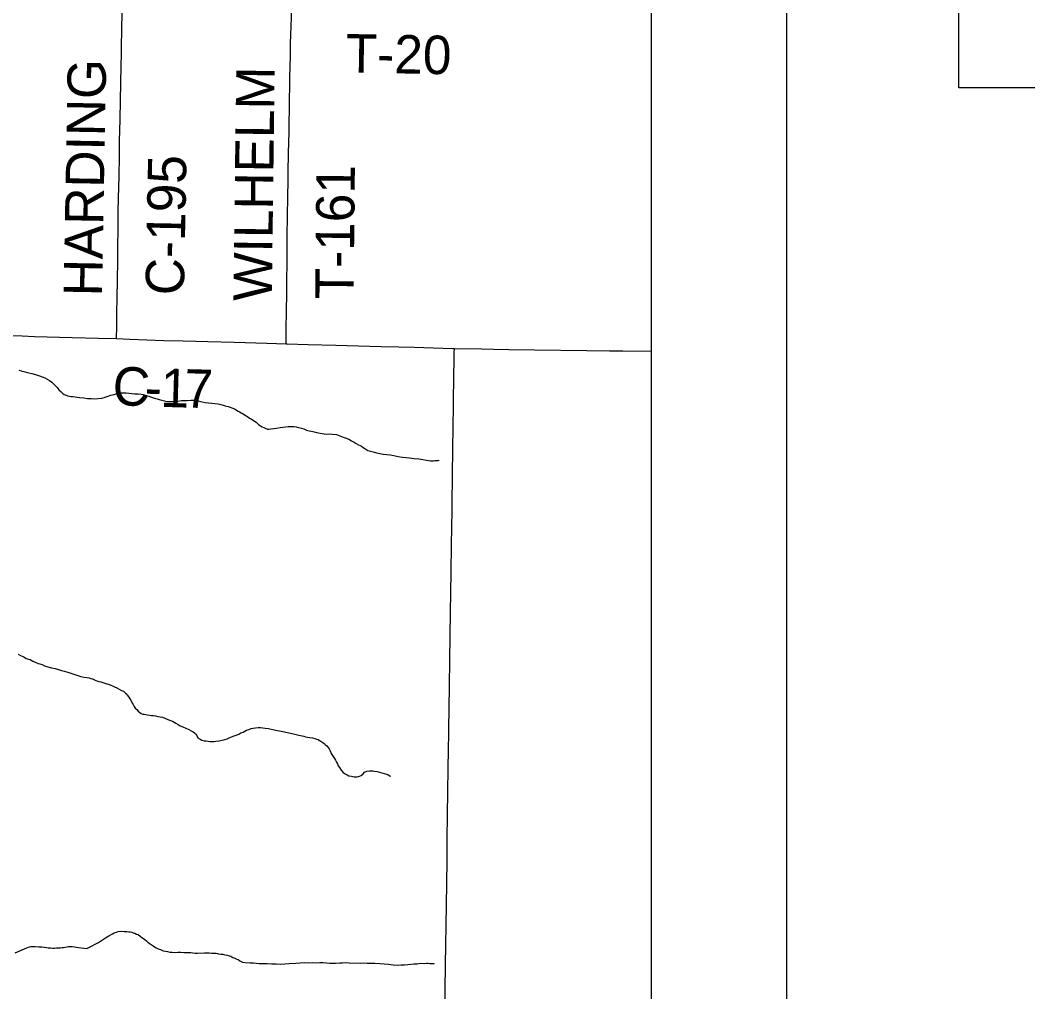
# Model space of a CAD drawing. Extents: x 2.1 to 73.9, y 4 to 26.
# Drawn here: x 48.292 to 49.037, y 20.79 to 21.507 of the extents above; entities that cross this region are included whole.
import ezdxf

# ---------------------------------------------------------------- set-up
doc = ezdxf.new("R2010")
doc.units = 0
for name, color, linetype in [('GM_X_County_Road', 7, 'Continuous'), ('GM_X_County_Road_Text', 7, 'Continuous'), ('GM_X_Minor_River', 7, 'Continuous'), ('GM_X_Township_Road', 7, 'Continuous'), ('GM_X_Township_Road_Text', 7, 'Continuous'), ('SH_Data', 7, 'Continuous'), ('SH_Text', 7, 'Continuous')]:
    doc.layers.add(name, color=color, linetype=linetype)

msp = doc.modelspace()

# ---------------------------------------------------------------- linework, layer by layer
at = {"layer": 'GM_X_County_Road'}
for points in [[(48.36372, 21.2718), (48.36386, 21.28079), (48.36395, 21.28513), (48.364, 21.28978), (48.36401, 21.2932), (48.36405, 21.29911), (48.36418, 21.3047), (48.36434, 21.31216), (48.36438, 21.31589), (48.36457, 21.32863), (48.36462, 21.33484), (48.36473, 21.34199), (48.36477, 21.35038), (48.36496, 21.36593), (48.36521, 21.37556), (48.36551, 21.3918), (48.36579, 21.40644), (48.366, 21.4175), (48.36632, 21.43366), (48.36659, 21.44765), (48.36712, 21.47344), (48.36728, 21.48151), (48.36729, 21.48275), (48.36736, 21.48696), (48.36779, 21.51279)], [(48.28597, 21.27402), (48.29404, 21.27376), (48.30305, 21.27348), (48.33101, 21.27269), (48.35029, 21.27216), (48.36372, 21.2718)], [(48.36372, 21.2718), (48.37345, 21.27135), (48.39861, 21.27054), (48.41291, 21.27018), (48.42223, 21.26996), (48.43123, 21.26968), (48.4505, 21.26914), (48.47473, 21.26841), (48.48896, 21.26799)], [(48.48896, 21.26799), (48.48964, 21.26797), (48.50518, 21.26758), (48.52569, 21.26708), (48.55924, 21.26603), (48.57229, 21.26571), (48.58347, 21.26541), (48.59777, 21.26505), (48.61206, 21.26462), (48.61325, 21.26459)], [(48.60621, 20.77226), (48.60672, 20.80955), (48.60744, 20.85337), (48.60784, 20.88631), (48.60797, 20.89842), (48.60828, 20.9239), (48.6084, 20.93353), (48.60852, 20.94037), (48.60871, 20.95124), (48.60874, 20.95745), (48.6089, 20.96554), (48.60925, 20.98325), (48.60969, 21.01525), (48.61002, 21.03452), (48.6105, 21.06964), (48.61088, 21.09947), (48.6112, 21.11967), (48.61156, 21.14515), (48.61176, 21.17499), (48.612, 21.18648), (48.61206, 21.1927), (48.61225, 21.20419), (48.61286, 21.24459), (48.61303, 21.25577), (48.61316, 21.26106), (48.61325, 21.26459)], [(48.61325, 21.26459), (48.6335, 21.26422), (48.64251, 21.26397), (48.65339, 21.26386), (48.67235, 21.26355), (48.7112, 21.26316), (48.72798, 21.26291), (48.73762, 21.26277), (48.75853, 21.26252)]]:
    msp.add_lwpolyline(points, dxfattribs=at)
at = {"layer": 'GM_X_Minor_River'}
for points in [[(48.29139, 21.24842), (48.29328, 21.24798), (48.29517, 21.24753), (48.29687, 21.2471), (48.29895, 21.24665), (48.30122, 21.246), (48.30386, 21.24534), (48.30537, 21.24491), (48.30688, 21.24429), (48.30876, 21.24366), (48.31064, 21.24284), (48.31232, 21.24183), (48.31419, 21.24082), (48.31587, 21.23962), (48.31735, 21.23824), (48.31864, 21.23706), (48.31993, 21.23568), (48.32102, 21.23394), (48.32269, 21.23255), (48.32398, 21.23136), (48.3251, 21.23057), (48.32641, 21.22995), (48.32754, 21.22953), (48.32887, 21.2293), (48.33, 21.22907), (48.33152, 21.22902), (48.33304, 21.22878), (48.33456, 21.22854), (48.33626, 21.2283), (48.33949, 21.228), (48.34234, 21.22771), (48.34519, 21.22762), (48.34728, 21.22736), (48.35281, 21.22775), (48.35454, 21.22826), (48.35685, 21.22914), (48.35936, 21.23001), (48.36185, 21.23068), (48.36397, 21.23137), (48.36608, 21.23169), (48.3676, 21.23183), (48.36912, 21.23178), (48.37084, 21.23172), (48.37274, 21.23166), (48.37502, 21.23139), (48.37729, 21.23112), (48.37976, 21.23104), (48.38185, 21.23078), (48.38337, 21.23054), (48.38488, 21.23011), (48.38752, 21.22927), (48.38959, 21.22863), (48.39185, 21.22779), (48.39374, 21.22735), (48.39525, 21.22692), (48.39714, 21.22648), (48.39902, 21.22584), (48.4011, 21.22539), (48.40358, 21.22531), (48.40605, 21.22542), (48.40892, 21.22571), (48.41179, 21.22618), (48.41579, 21.22624), (48.41846, 21.22634), (48.42074, 21.22627), (48.42283, 21.22601), (48.42491, 21.22556), (48.42699, 21.22511), (48.42926, 21.22465), (48.43154, 21.22439), (48.43401, 21.22412), (48.43628, 21.22385), (48.43875, 21.22358), (48.44177, 21.22291), (48.44404, 21.22226), (48.44612, 21.22181), (48.44762, 21.22119), (48.44875, 21.22078), (48.44969, 21.22036), (48.45082, 21.21995)], [(48.45082, 21.21995), (48.45362, 21.21833), (48.45456, 21.21773), (48.45568, 21.21712), (48.4568, 21.21651), (48.45793, 21.21591), (48.45904, 21.21511), (48.46035, 21.2143), (48.46184, 21.21311), (48.46333, 21.2123), (48.46464, 21.2115), (48.46557, 21.2109), (48.46688, 21.21009), (48.46854, 21.20852), (48.47004, 21.20752), (48.47134, 21.20671), (48.47247, 21.20611), (48.4736, 21.20569), (48.47529, 21.20506), (48.47624, 21.20503), (48.47777, 21.20517), (48.47987, 21.20548), (48.48198, 21.20579), (48.48465, 21.20608), (48.48657, 21.2064), (48.48867, 21.20671), (48.49059, 21.20703), (48.49192, 21.20698), (48.49344, 21.20693), (48.49477, 21.20689), (48.49648, 21.20664), (48.49818, 21.20621), (48.50026, 21.20576), (48.50214, 21.20512), (48.50402, 21.2043), (48.5061, 21.20385), (48.5078, 21.20342), (48.50969, 21.20297), (48.51139, 21.20254), (48.51707, 21.2014), (48.51897, 21.20133), (48.52107, 21.20146), (48.52335, 21.20138), (48.52619, 21.20091), (48.52977, 21.19965), (48.53259, 21.1986), (48.53522, 21.19756), (48.53728, 21.19635), (48.53915, 21.19534), (48.54083, 21.19434), (48.54252, 21.19352), (48.54364, 21.19291), (48.54458, 21.19231), (48.54588, 21.1915), (48.54719, 21.1907), (48.54924, 21.1893), (48.55321, 21.18822), (48.55584, 21.18737), (48.55812, 21.18691), (48.56058, 21.18645), (48.56343, 21.18636), (48.5659, 21.18609), (48.56854, 21.18543), (48.57176, 21.18475), (48.57498, 21.18427), (48.57764, 21.18399), (48.5801, 21.18372), (48.58352, 21.18341), (48.58694, 21.18311), (48.58997, 21.18263), (48.59262, 21.18216), (48.59565, 21.18168), (48.59755, 21.18162), (48.59889, 21.18176), (48.60003, 21.18173), (48.60118, 21.18188), (48.60195, 21.18204), (48.60214, 21.18204)], [(48.29098, 21.0388), (48.29285, 21.03778), (48.29511, 21.03676), (48.29698, 21.03574), (48.29867, 21.03512), (48.29981, 21.03489), (48.30186, 21.03368), (48.30355, 21.03286), (48.30581, 21.03203), (48.30714, 21.0318), (48.30864, 21.03118), (48.31051, 21.03016), (48.31296, 21.02951), (48.31561, 21.02885), (48.31825, 21.02819), (48.3209, 21.02754), (48.32297, 21.0269), (48.32505, 21.02626), (48.32675, 21.02582), (48.32844, 21.02519), (48.33071, 21.02455), (48.3373, 21.02243), (48.33957, 21.02197), (48.34165, 21.02152), (48.34336, 21.02128), (48.34468, 21.02085), (48.34581, 21.02063), (48.34694, 21.02002), (48.34844, 21.0194), (48.35051, 21.01876), (48.35203, 21.01833), (48.35353, 21.0179), (48.35504, 21.01747), (48.35655, 21.01704), (48.35787, 21.01661), (48.35938, 21.01599), (48.36069, 21.01538), (48.36219, 21.01476), (48.36388, 21.01394), (48.36575, 21.01293), (48.36725, 21.01212), (48.36875, 21.0115), (48.37042, 21.01011), (48.37135, 21.00932), (48.37189, 21.00835), (48.37281, 21.00718), (48.37352, 21.00582), (48.37425, 21.00485), (48.37533, 21.00272), (48.37586, 21.00156), (48.37677, 21.0002), (48.3775, 20.99903), (48.3786, 20.99786), (48.37971, 20.99668), (48.38082, 20.99588), (48.38194, 20.99508), (48.38307, 20.99466), (48.38401, 20.99444), (48.38534, 20.99421), (48.38628, 20.99399), (48.38837, 20.99373), (48.38951, 20.9935), (48.39103, 20.99345), (48.39254, 20.99321), (48.39424, 20.99277), (48.39595, 20.99253), (48.39766, 20.99228), (48.40292, 20.9902), (48.40499, 20.98937), (48.4076, 20.98777), (48.40929, 20.98695), (48.41078, 20.98595), (48.41266, 20.98513), (48.41492, 20.98429), (48.41698, 20.98327), (48.41885, 20.98226), (48.42035, 20.98145), (48.42128, 20.98066), (48.4222, 20.97968), (48.42293, 20.9787), (48.42383, 20.97715), (48.42551, 20.97614), (48.42682, 20.97534), (48.42833, 20.97491), (48.42985, 20.97486), (48.43137, 20.97462), (48.43288, 20.97438), (48.43403, 20.97434), (48.43574, 20.97428), (48.43708, 20.97462), (48.43957, 20.97492), (48.44167, 20.97523), (48.44359, 20.97573), (48.44533, 20.97644), (48.44745, 20.97732)], [(48.44745, 20.97732), (48.44995, 20.97819), (48.45208, 20.97907), (48.454, 20.97977), (48.45555, 20.98067), (48.45729, 20.98137), (48.45845, 20.9819), (48.45962, 20.98281), (48.46154, 20.98332), (48.46308, 20.98384), (48.46462, 20.98417), (48.46634, 20.98449), (48.46825, 20.98462), (48.46996, 20.98457), (48.47167, 20.98451), (48.47357, 20.98426), (48.47603, 20.98398), (48.48019, 20.9829), (48.48644, 20.98174), (48.49438, 20.97995), (48.49835, 20.97906), (48.50194, 20.97818), (48.50326, 20.97776), (48.50477, 20.97752), (48.50648, 20.97727), (48.50857, 20.97701), (48.51007, 20.97658), (48.51139, 20.97616), (48.51252, 20.97574), (48.51365, 20.97513), (48.51458, 20.97453), (48.51607, 20.97353), (48.517, 20.97293), (48.51793, 20.97214), (48.51904, 20.97115), (48.51996, 20.96998), (48.52069, 20.969), (48.52159, 20.96745), (48.52229, 20.96553), (48.52374, 20.96339), (48.52465, 20.96183), (48.52537, 20.96048), (48.52608, 20.95912), (48.5268, 20.95777), (48.52752, 20.95641), (48.52843, 20.95505), (48.52971, 20.9533), (48.53117, 20.95154), (48.53266, 20.95053), (48.53397, 20.94973), (48.53528, 20.94912), (48.53717, 20.94867), (48.53926, 20.94823), (48.54154, 20.94834), (48.54327, 20.94885), (48.54443, 20.9492), (48.5458, 20.95048), (48.5468, 20.95178), (48.54853, 20.95248), (48.55045, 20.9528), (48.55178, 20.95276), (48.55292, 20.95272), (48.55424, 20.95249), (48.55614, 20.95223), (48.55803, 20.95179), (48.56312, 20.95029), (48.56406, 20.94988), (48.56537, 20.94907), (48.56612, 20.94867), (48.56612, 20.94886)], [(48.2887, 20.8182), (48.29738, 20.82191), (48.29854, 20.82244), (48.29951, 20.82279), (48.30046, 20.82295), (48.3018, 20.82291), (48.30351, 20.82304), (48.30636, 20.82275), (48.30845, 20.82269), (48.31016, 20.82244), (48.31187, 20.82219), (48.31319, 20.82196), (48.3149, 20.8219), (48.31661, 20.82185), (48.31795, 20.8218), (48.31928, 20.82195), (48.321, 20.82189), (48.32214, 20.82204), (48.32348, 20.82219), (48.32444, 20.82235), (48.32578, 20.82249), (48.32711, 20.82264), (48.32827, 20.82298), (48.3296, 20.82294), (48.33093, 20.82289), (48.33264, 20.82284), (48.33416, 20.8226), (48.33548, 20.82236), (48.33757, 20.82211), (48.33946, 20.82166), (48.34136, 20.8216), (48.34232, 20.82176), (48.34425, 20.82264), (48.3458, 20.82355), (48.34735, 20.82445), (48.3489, 20.82516), (48.35045, 20.82605), (48.35182, 20.82696), (48.35396, 20.82841), (48.35551, 20.82931), (48.35687, 20.83022), (48.35804, 20.83094), (48.36075, 20.83237), (48.36191, 20.83309), (48.36364, 20.83361), (48.36499, 20.83395), (48.36709, 20.83426), (48.36937, 20.83418), (48.37128, 20.83412), (48.37279, 20.83388), (48.37374, 20.83385), (48.37507, 20.83361), (48.37601, 20.8332), (48.37714, 20.83278), (48.37845, 20.83217), (48.37958, 20.83175), (48.38125, 20.83055), (48.38237, 20.82976), (48.38349, 20.82896), (48.38461, 20.82816), (48.38572, 20.82717), (48.38683, 20.82618), (48.38775, 20.82539), (48.38925, 20.82439), (48.39074, 20.82358), (48.39167, 20.82279), (48.39298, 20.82199), (48.39448, 20.82137), (48.39618, 20.82074), (48.39824, 20.81991), (48.39994, 20.81947), (48.40146, 20.81923), (48.40316, 20.8188), (48.40468, 20.81875), (48.40696, 20.81867), (48.40887, 20.8188), (48.41115, 20.81872), (48.41344, 20.81865), (48.41515, 20.81859), (48.41686, 20.81853), (48.41857, 20.81848), (48.42009, 20.81824), (48.4218, 20.81818), (48.42351, 20.81812), (48.42866, 20.81834), (48.43037, 20.81828), (48.43208, 20.81822), (48.4338, 20.81816), (48.4357, 20.8181), (48.43722, 20.81805), (48.43817, 20.81783), (48.43911, 20.81761), (48.44082, 20.81736), (48.44215, 20.81732), (48.44366, 20.81689), (48.44574, 20.81663), (48.44687, 20.81621), (48.44819, 20.81579)], [(48.44819, 20.81579), (48.4495, 20.81498), (48.45119, 20.81436), (48.45251, 20.81374), (48.45345, 20.81333), (48.45475, 20.81234), (48.45569, 20.81193), (48.45663, 20.81151), (48.45871, 20.81106), (48.46232, 20.81095), (48.46479, 20.81086), (48.46689, 20.81079), (48.46916, 20.81053), (48.47182, 20.81044), (48.47487, 20.81034), (48.47829, 20.81023), (48.48153, 20.81012), (48.48476, 20.81001), (48.488, 20.8101), (48.49125, 20.81037), (48.49602, 20.81078), (48.49945, 20.81086), (48.50251, 20.81114), (48.50574, 20.81103), (48.50879, 20.81112), (48.51145, 20.81103), (48.51393, 20.81114), (48.5164, 20.81106), (48.51888, 20.81098), (48.52115, 20.81071), (48.52305, 20.81065), (48.52553, 20.81076), (48.52858, 20.81085), (48.53068, 20.81097), (48.53316, 20.81108), (48.53563, 20.811), (48.54362, 20.81073), (48.54629, 20.81083), (48.54896, 20.81075), (48.55181, 20.81065), (48.55448, 20.81075), (48.55828, 20.81044), (48.56131, 20.81015), (48.56454, 20.80985), (48.56796, 20.80955), (48.57119, 20.80925), (48.57386, 20.80935), (48.57633, 20.80946), (48.57882, 20.80976), (48.58111, 20.80987), (48.5834, 20.81018), (48.58588, 20.81029), (48.58799, 20.8106), (48.59084, 20.8105), (48.59256, 20.81064), (48.59389, 20.81059), (48.59522, 20.81055), (48.59674, 20.8105), (48.59788, 20.81046), (48.59826, 20.81026), (48.59826, 20.81045)]]:
    msp.add_lwpolyline(points, dxfattribs=at)
at = {"layer": 'GM_X_Township_Road'}
msp.add_lwpolyline([(48.48896, 21.26799), (48.489, 21.2719), (48.4891, 21.28122), (48.48919, 21.28962), (48.48945, 21.30795), (48.4897, 21.335), (48.48986, 21.35023), (48.48996, 21.35955), (48.4901, 21.36671), (48.4902, 21.37199), (48.49027, 21.37385), (48.49044, 21.39126), (48.49053, 21.39436), (48.49083, 21.40897), (48.49112, 21.4242), (48.49157, 21.44811), (48.49175, 21.45835), (48.4918, 21.4645), (48.49212, 21.48062), (48.49231, 21.48992), (48.49249, 21.49609), (48.49285, 21.50881), (48.49303, 21.51362), (48.49312, 21.51816)], dxfattribs=at)
at = {"layer": 'SH_Data'}
for p, q in [((48.85853, 25.00511), (48.85853, 18.00511)), ((48.75853, 24.90511), (48.75853, 18.10511))]:
    msp.add_line(p, q, dxfattribs=at)
at = {"layer": 'SH_Text'}
msp.add_lwpolyline([(50.69554, 21.45703), (48.98583, 21.45703), (48.98583, 22.0812), (50.69554, 22.0812)], close=True, dxfattribs=at)

# ---------------------------------------------------------------- texts
at = {"layer": 'GM_X_County_Road_Text'}
for s, height, rotation, p in [('HARDING', 0.028409, 88.96073, (48.35294, 21.30286)), ('C-195', 0.028409, 88.91602, (48.41347, 21.30364)), ('C', 0.02841, 356.94639, (48.36017, 21.2231)), ('1', 0.02841, 358.37026, (48.3959, 21.22146)), ('7', 0.02841, 358.43236, (48.41343, 21.22096)), ('-', 0.02841, 358.20535, (48.38415, 21.22183))]:
    msp.add_text(s, height=height, rotation=rotation, dxfattribs=at).set_placement(p)
at = {"layer": 'GM_X_Township_Road_Text'}
for s, rotation, p in [('T-20', 358.95093, (48.53278, 21.46838)), ('WILHELM', 89.27115, (48.47836, 21.29941)), ('T-161', 89.44598, (48.53884, 21.30067))]:
    msp.add_text(s, height=0.028409, rotation=rotation, dxfattribs=at).set_placement(p)

doc.saveas('drawing.dxf')
